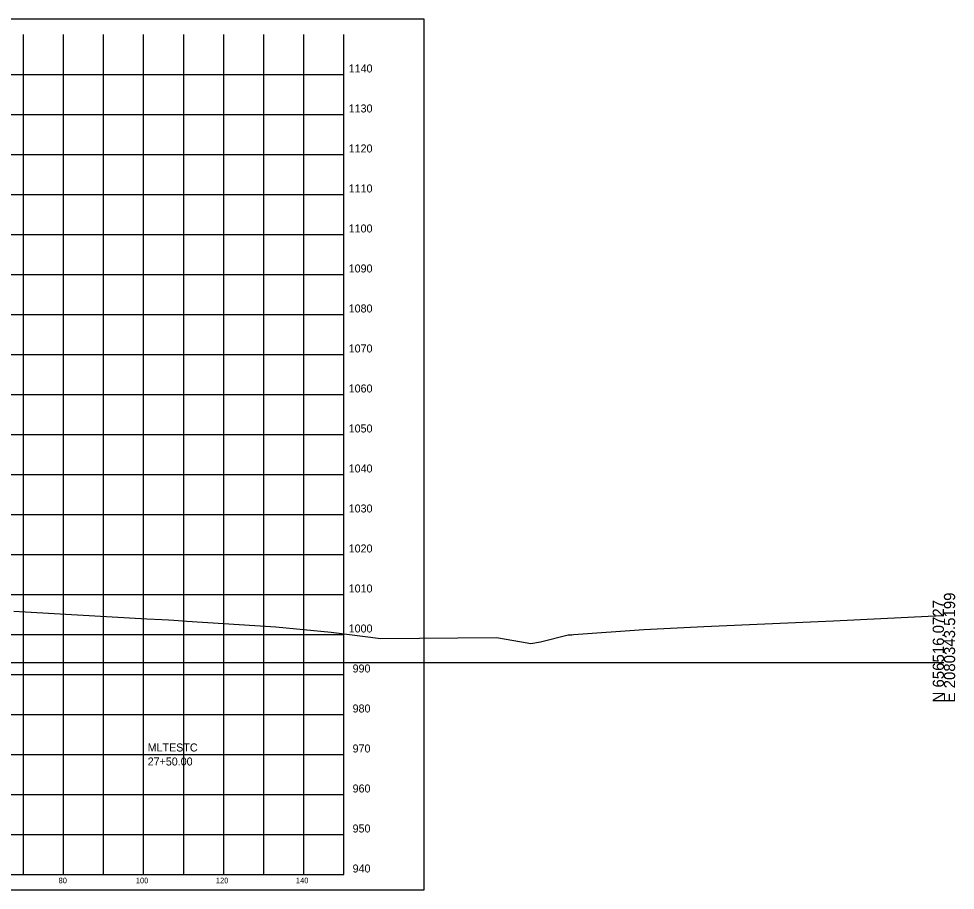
# Model space of a CAD drawing. Extents: x 1131015 to 1136271, y 133453 to 174329.
# Drawn here: x 1132409.2 to 1132643.3, y 159610.7 to 159828.6 of the extents above; entities that cross this region are included whole.
import ezdxf

# ---------------------------------------------------------------- set-up
doc = ezdxf.new("R2010")
doc.units = 0
for name, color, linetype in [('DESIGN - SHEET - Corner Text', 7, 'Continuous'), ('DESIGN - SHEET - Light Grid', 7, 'Continuous'), ('DESIGN - SHEET - Linework', 7, 'Continuous'), ('DESIGN - SHEET - Plot Shape', 7, 'Continuous'), ('DESIGN - TYPICAL - Warning Text', 7, 'Continuous'), ('SURVEY - GROUND - Top of Ground', 7, 'Continuous')]:
    doc.layers.add(name, color=color, linetype=linetype)

msp = doc.modelspace()

# ---------------------------------------------------------------- linework, layer by layer
at = {"layer": 'DESIGN - SHEET - Light Grid'}
msp.add_line((1132340.46, 159667.66), (1132640.46, 159667.66), dxfattribs=at)
at = {"layer": 'DESIGN - SHEET - Linework'}
for p, q in [((1132410.46, 159614.66), (1132410.46, 159824.66)), ((1132420.46, 159614.66), (1132420.46, 159824.66)), ((1132430.46, 159614.66), (1132430.46, 159824.66)), ((1132440.46, 159614.66), (1132440.46, 159824.66)), ((1132450.46, 159614.66), (1132450.46, 159824.66)), ((1132460.46, 159614.66), (1132460.46, 159824.66)), ((1132470.46, 159614.66), (1132470.46, 159824.66)), ((1132480.46, 159614.66), (1132480.46, 159824.66)), ((1132190.46, 159814.66), (1132490.46, 159814.66)), ((1132190.46, 159804.66), (1132490.46, 159804.66)), ((1132190.46, 159794.66), (1132490.46, 159794.66)), ((1132190.46, 159784.66), (1132490.46, 159784.66)), ((1132190.46, 159774.66), (1132490.46, 159774.66)), ((1132190.46, 159764.66), (1132490.46, 159764.66)), ((1132190.46, 159754.66), (1132490.46, 159754.66)), ((1132190.46, 159744.66), (1132490.46, 159744.66)), ((1132190.46, 159734.66), (1132490.46, 159734.66)), ((1132190.46, 159724.66), (1132490.46, 159724.66)), ((1132190.46, 159714.66), (1132490.46, 159714.66)), ((1132190.46, 159704.66), (1132490.46, 159704.66)), ((1132190.46, 159694.66), (1132490.46, 159694.66)), ((1132190.46, 159684.66), (1132490.46, 159684.66)), ((1132190.46, 159674.66), (1132490.46, 159674.66)), ((1132190.46, 159664.66), (1132490.46, 159664.66)), ((1132190.46, 159654.66), (1132490.46, 159654.66)), ((1132190.46, 159644.66), (1132490.46, 159644.66)), ((1132190.46, 159634.66), (1132490.46, 159634.66)), ((1132190.46, 159624.66), (1132490.46, 159624.66))]:
    msp.add_line(p, q, dxfattribs=at)
msp.add_lwpolyline([(1132190.46, 159824.66), (1132190.46, 159614.66), (1132490.46, 159614.66), (1132490.46, 159824.66)], dxfattribs=at)
at = {"layer": 'DESIGN - SHEET - Plot Shape'}
msp.add_lwpolyline([(1132170.46, 159828.6), (1132510.46, 159828.6), (1132510.46, 159610.72), (1132170.46, 159610.72)], close=True, dxfattribs=at)
at = {"layer": 'SURVEY - GROUND - Top of Ground'}
for p, q in [((1132408.02, 159680.5), (1132441.26, 159678.6)), ((1132441.26, 159678.6), (1132445.03, 159678.38)), ((1132445.03, 159678.38), (1132446.69, 159678.29)), ((1132446.69, 159678.29), (1132448.03, 159678.2)), ((1132448.03, 159678.2), (1132451.28, 159677.99)), ((1132451.28, 159677.99), (1132473.51, 159676.57)), ((1132580.45, 159676.63), (1132612.87, 159678.08)), ((1132612.87, 159678.08), (1132636.56, 159679.21)), ((1132636.56, 159679.21), (1132640.46, 159679.39)), ((1132473.51, 159676.57), (1132487.32, 159675.22)), ((1132487.32, 159675.22), (1132499.76, 159673.64)), ((1132547.9, 159674.64), (1132565.47, 159675.87)), ((1132565.47, 159675.87), (1132580.45, 159676.63)), ((1132499.76, 159673.64), (1132528.66, 159673.93)), ((1132528.66, 159673.93), (1132534.85, 159672.79)), ((1132534.85, 159672.79), (1132537.21, 159672.38)), ((1132537.21, 159672.38), (1132539.6, 159672.86)), ((1132539.6, 159672.86), (1132546.53, 159674.55)), ((1132546.53, 159674.55), (1132547.45, 159674.59)), ((1132547.45, 159674.59), (1132547.9, 159674.64))]:
    msp.add_line(p, q, dxfattribs=at)

# ---------------------------------------------------------------- texts
at = {"layer": 'DESIGN - SHEET - Corner Text'}
for s, height, p in [('1140', 2, (1132491.7, 159815.16)), ('1130', 2, (1132491.7, 159805.16)), ('1120', 2, (1132491.7, 159795.16)), ('1110', 2, (1132491.7, 159785.16)), ('1100', 2, (1132491.7, 159775.16)), ('1090', 2, (1132491.7, 159765.16)), ('1080', 2, (1132491.7, 159755.16)), ('1070', 2, (1132491.7, 159745.16)), ('1060', 2, (1132491.7, 159735.16)), ('1050', 2, (1132491.7, 159725.16)), ('1040', 2, (1132491.7, 159715.16)), ('1030', 2, (1132491.7, 159705.16)), ('1020', 2, (1132491.7, 159695.16)), ('1010', 2, (1132491.7, 159685.16)), ('1000', 2, (1132491.7, 159675.16)), ('990', 2, (1132492.68, 159665.16)), ('980', 2, (1132492.68, 159655.16)), ('970', 2, (1132492.68, 159645.16)), ('960', 2, (1132492.68, 159635.16)), ('950', 2, (1132492.68, 159625.16)), ('940', 2, (1132492.68, 159615.16)), ('80', 1.4, (1132419.19, 159612.46)), ('100', 1.4, (1132438.51, 159612.46)), ('120', 1.4, (1132458.51, 159612.46)), ('140', 1.4, (1132478.51, 159612.46))]:
    msp.add_text(s, height=height, dxfattribs=at).set_placement(p)
at = {"layer": 'DESIGN - SHEET - Light Grid'}
for s, p in [('E 2080343.5199', (1132643.26, 159657.66)), ('N 656516.0727', (1132640.46, 159657.66))]:
    msp.add_text(s, height=2.8, rotation=90, dxfattribs=at).set_placement(p)
at = {"layer": 'DESIGN - TYPICAL - Warning Text'}
for s, p in [('MLTESTC', (1132441.46, 159645.41)), ('27+50.00', (1132441.46, 159641.91))]:
    msp.add_text(s, height=2, dxfattribs=at).set_placement(p)

doc.saveas('drawing.dxf')
